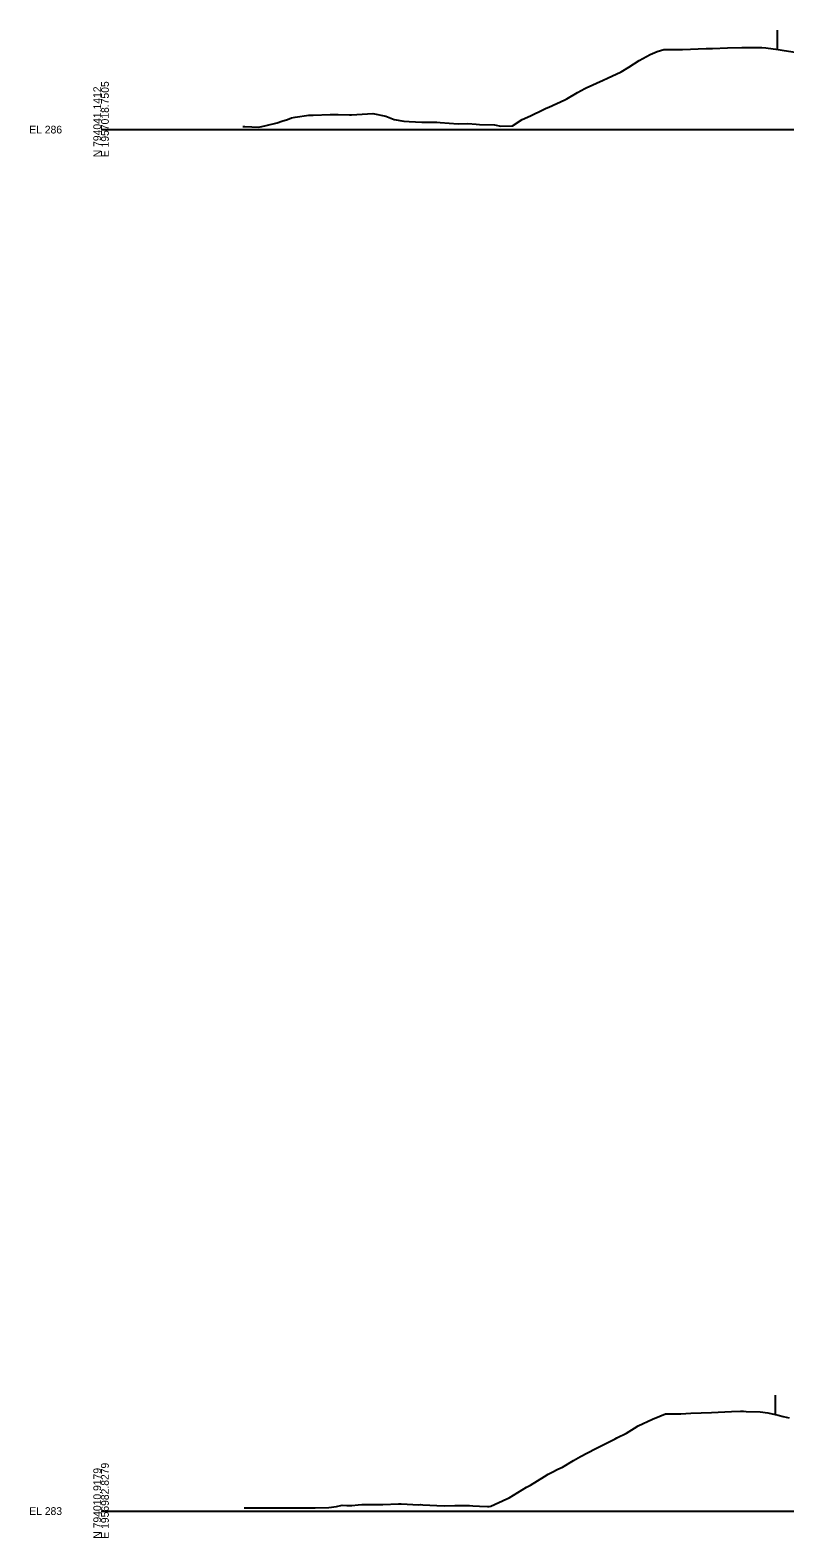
# Model space of a CAD drawing. Extents: x -4026 to 9638, y -10 to 19609.
# Drawn here: x -3026 to -2752, y 6490 to 7036 of the extents above; entities that cross this region are included whole.
import ezdxf

# ---------------------------------------------------------------- set-up
doc = ezdxf.new("R2010")
doc.units = 0
for name, color, linetype in [('Default', 7, 'Continuous'), ('RD_EX_Fence_Other', 7, 'Continuous'), ('RD_GPK_XS_Cell', 7, 'Continuous'), ('RD_XS_ExGround', 7, 'Continuous')]:
    doc.layers.add(name, color=color, linetype=linetype)

msp = doc.modelspace()

# ---------------------------------------------------------------- linework, layer by layer
at = {"layer": 'RD_EX_Fence_Other'}
for p, q in [((-2755.09, 7035.99), (-2755.09, 7028.99)), ((-2755.85, 6541.97), (-2755.85, 6534.97))]:
    msp.add_line(p, q, dxfattribs=at)
at = {"layer": 'RD_GPK_XS_Cell'}
for p, q in [((-3000, 7000), (-2650, 7000)), ((-3000, 6500), (-2650, 6500))]:
    msp.add_line(p, q, dxfattribs=at)
at = {"layer": 'RD_XS_ExGround'}
for points in [[(-2948.71, 7001.17), (-2947.92, 7001.17), (-2942.82, 7000.92), (-2940.2, 7001.48), (-2936.26, 7002.46), (-2934.52, 7003), (-2932.47, 7003.62), (-2930.98, 7004.22), (-2929.71, 7004.54), (-2924.75, 7005.2), (-2923.15, 7005.28), (-2917.02, 7005.42), (-2916.59, 7005.45), (-2914.17, 7005.41), (-2910.03, 7005.39), (-2909.29, 7005.4), (-2903.47, 7005.76), (-2901.57, 7005.87), (-2896.91, 7004.88), (-2893.84, 7003.71), (-2890.36, 7003.07), (-2888.41, 7002.94), (-2886.11, 7002.76), (-2883.8, 7002.73), (-2878.39, 7002.74), (-2877.24, 7002.56), (-2870.66, 7002.12), (-2867.12, 7002.21), (-2864.12, 7001.96), (-2862.93, 7001.85), (-2857.56, 7001.7), (-2855.21, 7001.23), (-2851, 7001.4), (-2847.48, 7003.66), (-2844.45, 7005.04), (-2839.75, 7007.23), (-2838.74, 7007.7), (-2837.89, 7008.12), (-2832.03, 7010.81), (-2831.33, 7011.16), (-2827.41, 7013.42), (-2824.77, 7014.93), (-2824.3, 7015.17), (-2818.21, 7017.85), (-2816.58, 7018.58), (-2811.65, 7020.92), (-2808.85, 7022.62), (-2805.1, 7025.06), (-2801.12, 7027.18), (-2798.54, 7028.26), (-2796.18, 7028.94), (-2791.75, 7028.94), (-2790.07, 7028.99), (-2789.46, 7029), (-2780.86, 7029.31), (-2778.53, 7029.39), (-2773.13, 7029.55), (-2767.9, 7029.71), (-2767.11, 7029.69), (-2764.79, 7029.68), (-2763.85, 7029.68), (-2760.7, 7029.66), (-2759.19, 7029.55), (-2754.76, 7028.95), (-2752.63, 7028.6), (-2747.04, 7027.83)], [(-2948.18, 6501.23), (-2945.94, 6501.23), (-2943.53, 6501.21), (-2938.13, 6501.2), (-2937.02, 6501.21), (-2931.43, 6501.21), (-2930.33, 6501.21), (-2924, 6501.19), (-2922.52, 6501.19), (-2917.49, 6501.34), (-2914.71, 6501.68), (-2912.68, 6502.13), (-2910.98, 6502.07), (-2909.13, 6502.02), (-2906.91, 6502.24), (-2905.58, 6502.36), (-2904.47, 6502.34), (-2899.1, 6502.35), (-2897.96, 6502.38), (-2892.23, 6502.56), (-2891.29, 6502.56), (-2884.94, 6502.28), (-2884.28, 6502.39), (-2883.49, 6502.3), (-2878.43, 6501.96), (-2875.68, 6501.94), (-2871.92, 6501.97), (-2867.87, 6502.05), (-2866.53, 6501.97), (-2865.41, 6501.88), (-2862.98, 6501.74), (-2860.06, 6501.65), (-2859.43, 6501.62), (-2858.9, 6501.76), (-2853.03, 6504.4), (-2852.26, 6504.77), (-2845.87, 6508.69), (-2844.45, 6509.41), (-2839.36, 6512.52), (-2838.13, 6513.32), (-2836.64, 6514.1), (-2834.58, 6515.18), (-2832.85, 6515.92), (-2828.84, 6518.33), (-2826.34, 6519.79), (-2821.03, 6522.5), (-2819.83, 6523.13), (-2813.83, 6526.16), (-2813.22, 6526.46), (-2809.73, 6528.25), (-2806.81, 6530.06), (-2805.42, 6530.83), (-2800.3, 6533.28), (-2797.61, 6534.38), (-2795.53, 6535.23), (-2792.91, 6535.22), (-2792.12, 6535.22), (-2790.58, 6535.24), (-2790.05, 6535.24), (-2786.38, 6535.4), (-2778.96, 6535.72), (-2771.69, 6536.01), (-2768.45, 6536.15), (-2767.28, 6536.12), (-2766.36, 6536.07), (-2761.24, 6535.92), (-2758.57, 6535.56), (-2754.73, 6534.73), (-2752.93, 6534.25), (-2750.77, 6533.73)]]:
    msp.add_lwpolyline(points, dxfattribs=at)

# ---------------------------------------------------------------- texts
at = {"layer": 'Default'}
for p in [(-3000, 7000), (-3000, 6500)]:
    msp.add_text('-', height=0.0001, dxfattribs=at).set_placement(p)
at = {"layer": 'RD_GPK_XS_Cell'}
for s, p in [('N 794041.1412', (-3000, 6990)), ('E 1957018.7505', (-2997.2, 6990)), ('E 1956982.8279', (-2997.2, 6490)), ('N 794010.9179', (-3000, 6490))]:
    msp.add_text(s, height=2.8, rotation=90, dxfattribs=at).set_placement(p)
for s, p in [('EL 286', (-3026, 6998.6)), ('EL 283', (-3026, 6498.6))]:
    msp.add_text(s, height=2.8, dxfattribs=at).set_placement(p)

doc.saveas('drawing.dxf')
